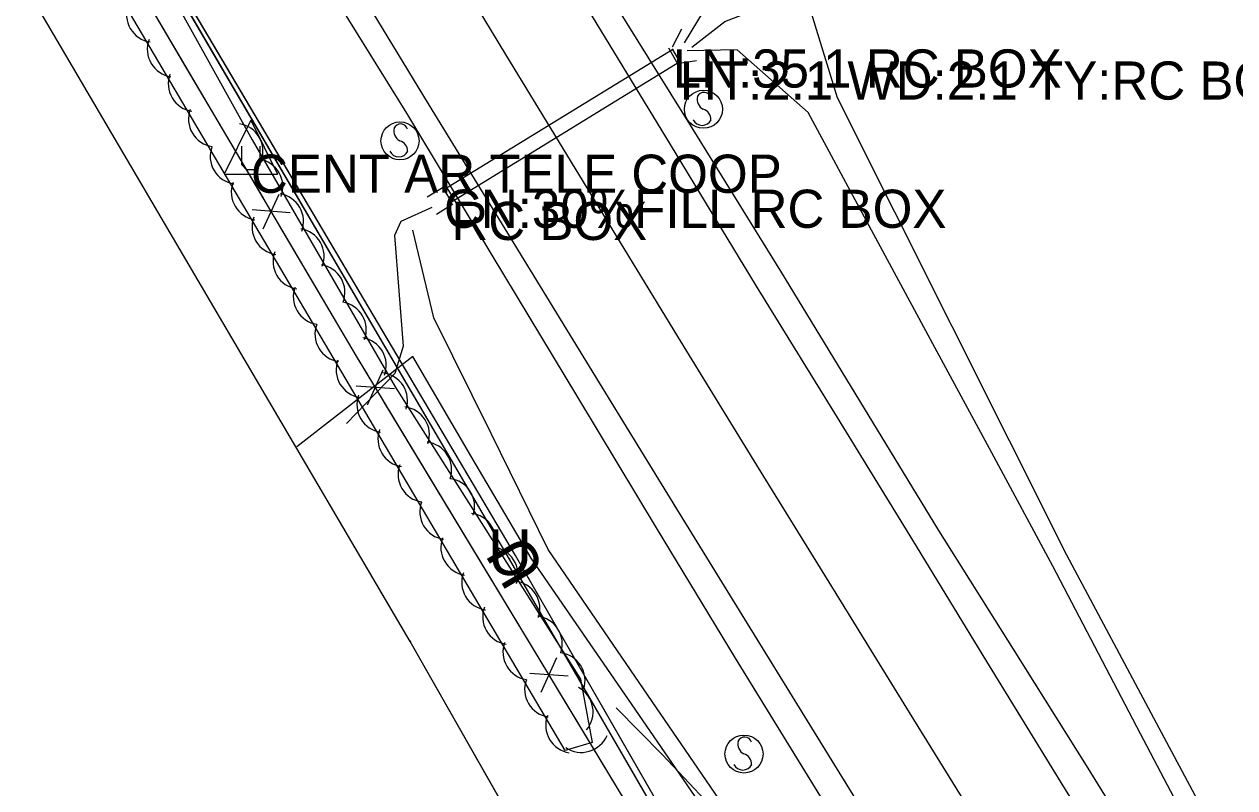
# Model space of a CAD drawing. Extents: x 954793 to 988390, y 1867850 to 1924428.
# Drawn here: x 957209.5 to 957368, y 1920579.8 to 1920679.8 of the extents above; entities that cross this region are included whole.
import ezdxf

# ---------------------------------------------------------------- set-up
doc = ezdxf.new("R2010")
doc.units = 0
for name, color, linetype in [('Default', 7, 'Continuous'), ('S_CROSS_DRAIN', 7, 'Continuous'), ('S_CROSS_DRAIN_ANNOT', 7, 'Continuous'), ('S_DITCHLINE', 7, 'Continuous'), ('S_DRG_PT_SYM', 7, 'Continuous'), ('S_EDGE_PAVEMENT', 7, 'Continuous'), ('S_FENCE', 7, 'Continuous'), ('S_FIBER_OPTIC_CABLE', 7, 'Continuous'), ('S_HEADWALL', 7, 'Continuous'), ('S_PAVEMENT_CROWN', 7, 'Continuous'), ('S_SHOULDER', 7, 'Continuous'), ('S_SIGN', 7, 'Continuous'), ('S_STREAM', 7, 'Continuous'), ('S_TREE', 7, 'Continuous'), ('S_UNDERGROUND_CABLE', 7, 'Continuous'), ('S_UTILITY_POLE_ANNOT', 7, 'Continuous'), ('S_UTL_PT_SYM', 7, 'Continuous'), ('S_WALL', 7, 'Continuous'), ('S_WATER_UTILITIES', 7, 'Continuous')]:
    doc.layers.add(name, color=color, linetype=linetype)

msp = doc.modelspace()

# ---------------------------------------------------------------- linework, layer by layer
at = {"layer": 'S_CROSS_DRAIN'}
for p, q in [((957294.42, 1920676.54), (957264.48, 1920658.17)), ((957295.37, 1920674.96), (957294.42, 1920676.54)), ((957265.45, 1920656.58), (957295.37, 1920674.96)), ((957264.48, 1920658.17), (957265.45, 1920656.58))]:
    msp.add_line(p, q, dxfattribs=at)
msp.add_lwpolyline([(957295.37, 1920674.96), (957294.42, 1920676.54), (957264.48, 1920658.17), (957265.45, 1920656.58), (957295.37, 1920674.96)], dxfattribs=at)
msp.add_lwpolyline([(957295.37, 1920674.96), (957294.42, 1920676.54), (957264.48, 1920658.17), (957265.45, 1920656.58), (957295.37, 1920674.96)], dxfattribs=at)
at = {"layer": 'S_DITCHLINE'}
for points in [[(957295.98, 1920677.42), (957298.45, 1920681.51), (957298.53, 1920687.86), (957290.56, 1920699.66), (957282.59, 1920711.46), (957274.62, 1920723.25), (957266.65, 1920735.05), (957258.01, 1920743.71), (957248.53, 1920759.3), (957239.06, 1920774.88), (957229.58, 1920790.47), (957220.11, 1920806.06), (957210.29, 1920821.32)], [(957369.52, 1920566.26), (957357.75, 1920588.3), (957345.98, 1920610.33), (957338.48, 1920625.3), (957330.98, 1920640.26), (957323.48, 1920655.22), (957315.99, 1920670.19), (957312.05, 1920682.99), (957322.89, 1920692.31), (957333.74, 1920701.62), (957344.58, 1920710.93), (957355.43, 1920720.24), (957367.85, 1920729.82), (957380.27, 1920739.39), (957392.7, 1920748.96), (957405.12, 1920758.53), (957412.94, 1920770.96), (957420.75, 1920783.39)], [(957367.15, 1920564.98), (957355.66, 1920586.92), (957344.18, 1920608.86), (957336.17, 1920623.72), (957328.16, 1920638.57), (957320.15, 1920653.43), (957312.14, 1920668.29), (957302.86, 1920676.48), (957296.3, 1920676.34)], [(957337.82, 1920526.2), (957329.71, 1920537.45), (957321.6, 1920548.7), (957313.49, 1920559.94), (957305.37, 1920571.19), (957291.75, 1920591.13), (957278.12, 1920611.07), (957270.65, 1920626.24), (957263.18, 1920641.4), (957260.43, 1920652.87)], [(957336.22, 1920524.59), (957327.94, 1920536.03), (957319.67, 1920547.47), (957311.4, 1920558.91), (957303.12, 1920570.34), (957289.51, 1920590.13), (957275.9, 1920609.91), (957268.15, 1920623.12), (957260.41, 1920636.32), (957245.21, 1920624.49)]]:
    msp.add_lwpolyline(points, dxfattribs=at)
at = {"layer": 'S_DRG_PT_SYM'}
for points in [[(957294.42, 1920676.54), (957294.42, 1920676.59), (957294.42, 1920676.54), (957294.37, 1920676.54), (957294.42, 1920676.54), (957294.42, 1920676.49), (957294.42, 1920676.54), (957294.47, 1920676.54)], [(957294.42, 1920676.54), (957294.42, 1920676.59), (957294.42, 1920676.54), (957294.37, 1920676.54), (957294.42, 1920676.54), (957294.42, 1920676.49), (957294.42, 1920676.54), (957294.47, 1920676.54)], [(957294.42, 1920676.54), (957294.45, 1920676.5), (957294.42, 1920676.54), (957294.46, 1920676.56), (957294.42, 1920676.54), (957294.39, 1920676.58), (957294.42, 1920676.54), (957294.38, 1920676.51)], [(957294.42, 1920676.54), (957294.45, 1920676.5), (957294.42, 1920676.54), (957294.46, 1920676.56), (957294.42, 1920676.54), (957294.39, 1920676.58), (957294.42, 1920676.54), (957294.38, 1920676.51)], [(957295.37, 1920674.96), (957295.37, 1920675.01), (957295.37, 1920674.96), (957295.32, 1920674.96), (957295.37, 1920674.96), (957295.37, 1920674.91), (957295.37, 1920674.96), (957295.42, 1920674.96)], [(957295.37, 1920674.96), (957295.37, 1920675.01), (957295.37, 1920674.96), (957295.32, 1920674.96), (957295.37, 1920674.96), (957295.37, 1920674.91), (957295.37, 1920674.96), (957295.42, 1920674.96)], [(957295.37, 1920674.96), (957295.34, 1920675), (957295.37, 1920674.96), (957295.32, 1920674.93), (957295.37, 1920674.96), (957295.39, 1920674.91), (957295.37, 1920674.96), (957295.41, 1920674.98)], [(957295.37, 1920674.96), (957295.32, 1920674.93), (957295.37, 1920674.96), (957295.39, 1920674.91), (957295.37, 1920674.96), (957295.41, 1920674.98), (957295.37, 1920674.96), (957295.34, 1920675)], [(957295.37, 1920674.96), (957295.34, 1920675), (957295.37, 1920674.96), (957295.32, 1920674.93), (957295.37, 1920674.96), (957295.39, 1920674.91), (957295.37, 1920674.96), (957295.41, 1920674.98)], [(957295.37, 1920674.96), (957295.32, 1920674.93), (957295.37, 1920674.96), (957295.39, 1920674.91), (957295.37, 1920674.96), (957295.41, 1920674.98), (957295.37, 1920674.96), (957295.34, 1920675)], [(957264.48, 1920658.17), (957264.48, 1920658.22), (957264.48, 1920658.17), (957264.43, 1920658.17), (957264.48, 1920658.17), (957264.48, 1920658.12), (957264.48, 1920658.17), (957264.53, 1920658.17)], [(957264.48, 1920658.17), (957264.48, 1920658.22), (957264.48, 1920658.17), (957264.43, 1920658.17), (957264.48, 1920658.17), (957264.48, 1920658.12), (957264.48, 1920658.17), (957264.53, 1920658.17)], [(957264.48, 1920658.17), (957264.52, 1920658.2), (957264.48, 1920658.17), (957264.46, 1920658.21), (957264.48, 1920658.17), (957264.44, 1920658.15), (957264.48, 1920658.17), (957264.51, 1920658.13)], [(957264.48, 1920658.17), (957264.52, 1920658.2), (957264.48, 1920658.17), (957264.46, 1920658.21), (957264.48, 1920658.17), (957264.44, 1920658.15), (957264.48, 1920658.17), (957264.51, 1920658.13)], [(957265.45, 1920656.58), (957265.45, 1920656.63), (957265.45, 1920656.58), (957265.4, 1920656.58), (957265.45, 1920656.58), (957265.45, 1920656.53), (957265.45, 1920656.58), (957265.5, 1920656.58)], [(957265.45, 1920656.58), (957265.45, 1920656.63), (957265.45, 1920656.58), (957265.4, 1920656.58), (957265.45, 1920656.58), (957265.45, 1920656.53), (957265.45, 1920656.58), (957265.5, 1920656.58)], [(957265.45, 1920656.58), (957265.42, 1920656.62), (957265.45, 1920656.58), (957265.4, 1920656.55), (957265.45, 1920656.58), (957265.47, 1920656.53), (957265.45, 1920656.58), (957265.49, 1920656.6)], [(957265.45, 1920656.58), (957265.42, 1920656.62), (957265.45, 1920656.58), (957265.4, 1920656.55), (957265.45, 1920656.58), (957265.47, 1920656.53), (957265.45, 1920656.58), (957265.49, 1920656.6)]]:
    msp.add_lwpolyline(points, close=True, dxfattribs=at)
for points in [[(957294.42, 1920676.54), (957294.42, 1920676.59), (957294.42, 1920676.54), (957294.37, 1920676.54), (957294.42, 1920676.54), (957294.42, 1920676.49), (957294.42, 1920676.54), (957294.47, 1920676.54)], [(957295.37, 1920674.96), (957295.37, 1920675.01), (957295.37, 1920674.96), (957295.32, 1920674.96), (957295.37, 1920674.96), (957295.37, 1920674.91), (957295.37, 1920674.96), (957295.42, 1920674.96)], [(957264.48, 1920658.17), (957264.48, 1920658.22), (957264.48, 1920658.17), (957264.43, 1920658.17), (957264.48, 1920658.17), (957264.48, 1920658.12), (957264.48, 1920658.17), (957264.53, 1920658.17)], [(957265.45, 1920656.58), (957265.45, 1920656.63), (957265.45, 1920656.58), (957265.4, 1920656.58), (957265.45, 1920656.58), (957265.45, 1920656.53), (957265.45, 1920656.58), (957265.5, 1920656.58)]]:
    msp.add_lwpolyline(points, dxfattribs=at)
at = {"layer": 'S_EDGE_PAVEMENT'}
for points in [[(957410.99, 1920474.09), (957399.41, 1920492.74), (957387.84, 1920511.38), (957377.4, 1920528.41), (957366.97, 1920545.44), (957356.11, 1920562.98), (957345.24, 1920580.52), (957335.54, 1920596.4), (957325.84, 1920612.27), (957315.62, 1920628.91), (957305.4, 1920645.54), (957294.11, 1920664.1), (957282.82, 1920682.65), (957271.62, 1920700.93), (957260.42, 1920719.21), (957249.83, 1920736.72), (957239.24, 1920754.23), (957227.99, 1920772.73), (957216.74, 1920791.24), (957205.24, 1920809.94), (957193.75, 1920828.63)], [(957379.03, 1920479.83), (957367.54, 1920498.67), (957357.17, 1920515.41), (957346.81, 1920532.14), (957335.81, 1920550.06), (957324.82, 1920567.97), (957315.31, 1920583.36), (957305.81, 1920598.75), (957295.32, 1920615.81), (957284.84, 1920632.87), (957273.66, 1920651.14), (957262.48, 1920669.41), (957251.15, 1920688.03), (957239.81, 1920706.65), (957229.1, 1920724.06), (957218.38, 1920741.48), (957206.98, 1920760.38), (957195.59, 1920779.29), (957184.79, 1920797), (957173.9, 1920814.66)]]:
    msp.add_lwpolyline(points, dxfattribs=at)
at = {"layer": 'S_FENCE'}
for p, q in [((957240.83, 1920653.05), (957242.91, 1920657.6)), ((957244.36, 1920655.13), (957239.38, 1920655.52)), ((957254.49, 1920629.99), (957256.52, 1920634.56)), ((957258, 1920632.11), (957253.01, 1920632.45)), ((957277.21, 1920592.35), (957279.24, 1920596.92)), ((957280.72, 1920594.46), (957275.73, 1920594.8))]:
    msp.add_line(p, q, dxfattribs=at)
for points in [[(957230.71, 1920674.27), (957225.73, 1920682.73)], [(957253.03, 1920636.38), (957225.73, 1920682.73)], [(957240.85, 1920657.05), (957230.71, 1920674.27)], [(957253.03, 1920636.38), (957242.88, 1920653.6)], [(957254.47, 1920633.99), (957253.03, 1920636.38)], [(957289.59, 1920575.81), (957253.03, 1920636.38)], [(957266.87, 1920613.46), (957256.54, 1920630.57)], [(957277.19, 1920596.34), (957266.87, 1920613.46)], [(957289.59, 1920575.81), (957279.26, 1920592.92)]]:
    msp.add_lwpolyline(points, dxfattribs=at)
at = {"layer": 'S_FIBER_OPTIC_CABLE'}
for p, q in [((957273.08, 1920609.78), (957223.74, 1920694.12)), ((957296.98, 1920568.46), (957273.08, 1920609.78))]:
    msp.add_line(p, q, dxfattribs=at)
msp.add_lwpolyline([(957536.74, 1920167.19), (957513.26, 1920206.3), (957474.79, 1920266.13), (957463.23, 1920290.92), (957455.93, 1920317.19), (957431.96, 1920357.07), (957405.97, 1920398.36), (957380.3, 1920439.72), (957363.1, 1920446.95), (957356.55, 1920458.63), (957349.67, 1920475.27), (957341.18, 1920491.39), (957319.07, 1920532.61), (957296.98, 1920568.46), (957273.08, 1920609.78), (957223.74, 1920694.12), (957185.42, 1920752.66), (957145.58, 1920817.03)], dxfattribs=at)
msp.add_lwpolyline([(957536.74, 1920167.19), (957513.26, 1920206.3), (957474.79, 1920266.13), (957463.23, 1920290.92), (957455.93, 1920317.19), (957431.96, 1920357.07), (957405.97, 1920398.36), (957380.3, 1920439.72), (957363.1, 1920446.95), (957356.55, 1920458.63), (957349.67, 1920475.27), (957341.18, 1920491.39), (957319.07, 1920532.61), (957296.98, 1920568.46), (957273.08, 1920609.78), (957223.74, 1920694.12), (957185.42, 1920752.66), (957145.58, 1920817.03)], dxfattribs=at)
at = {"layer": 'S_HEADWALL'}
for points in [[(957293.87, 1920676.76), (957295.25, 1920674.29)], [(957266.12, 1920656.4), (957264.62, 1920658.86)]]:
    msp.add_lwpolyline(points, dxfattribs=at)
at = {"layer": 'S_PAVEMENT_CROWN'}
msp.add_lwpolyline([(957389.15, 1920486.36), (957377.57, 1920505.25), (957367.3, 1920521.97), (957357.03, 1920538.68), (957346.03, 1920556.4), (957335.03, 1920574.11), (957325.41, 1920589.7), (957315.8, 1920605.3), (957305.44, 1920622.11), (957295.09, 1920638.93), (957283.82, 1920657.4), (957272.56, 1920675.87), (957261.33, 1920694.5), (957250.1, 1920713.13), (957239.58, 1920730.29), (957229.07, 1920747.45), (957217.57, 1920766.25), (957206.08, 1920785.06), (957194.85, 1920803.49), (957183.62, 1920821.92)], dxfattribs=at)
at = {"layer": 'S_SHOULDER'}
for points in [[(957351.78, 1920517.65), (957343.73, 1920530.82), (957332.62, 1920548.5), (957321.5, 1920566.17), (957312.07, 1920581.49), (957302.65, 1920596.8), (957292.32, 1920613.9), (957281.99, 1920631), (957270.8, 1920649.6), (957259.61, 1920668.21), (957248.23, 1920686.55), (957236.84, 1920704.89), (957227.53, 1920721.27), (957217.93, 1920736.52), (957208.33, 1920751.77), (957200.38, 1920764.66), (957192.44, 1920777.55), (957181.73, 1920795.32), (957171.02, 1920813.1)], [(957375.56, 1920541.55), (957370.37, 1920547.5), (957359.58, 1920564.95), (957348.79, 1920582.4), (957339.02, 1920597.98), (957329.25, 1920613.55), (957318.91, 1920630.52), (957308.57, 1920647.48), (957297.08, 1920666.04), (957285.59, 1920684.59), (957274.75, 1920702.93), (957263.92, 1920721.26), (957253.28, 1920738.39), (957242.65, 1920755.52), (957231.4, 1920774.56), (957220.16, 1920793.6), (957209.75, 1920810.4)]]:
    msp.add_lwpolyline(points, dxfattribs=at)
at = {"layer": 'S_SIGN'}
for centre in [(957298.44, 1920668.7), (957258.73, 1920664.56), (957303.75, 1920584.27)]:
    msp.add_circle(centre, 2.49, dxfattribs=at)
for centre, radius, start, end in [((957299.12, 1920670.02), 1.5, 167.1196, 241.9813), ((957298.51, 1920669.96), 0.95, 16.5258, 156.8957), ((957298.02, 1920667.35), 1.4, 358.6529, 73.7063), ((957258.81, 1920665.83), 0.95, 16.5258, 156.8957), ((957298.28, 1920667.87), 1.28, 204.641, 335.359), ((957259.42, 1920665.89), 1.5, 167.1196, 241.9813), ((957258.32, 1920663.22), 1.4, 358.6529, 73.7063), ((957258.58, 1920663.74), 1.28, 204.641, 335.359), ((957304.44, 1920585.6), 1.5, 167.1196, 241.9813), ((957303.82, 1920585.54), 0.95, 16.5258, 156.8957), ((957303.34, 1920582.93), 1.4, 358.6529, 73.7063), ((957303.6, 1920583.45), 1.28, 204.641, 335.359)]:
    msp.add_arc(centre, radius, start, end, dxfattribs=at)
at = {"layer": 'S_STREAM'}
for points in [[(957296.92, 1920676.85), (957301.26, 1920680.18), (957308.61, 1920683.08), (957314.57, 1920687.4), (957327.19, 1920699.69), (957329.44, 1920701.74), (957353.19, 1920718.03), (957370.48, 1920729.84), (957382.57, 1920739.02), (957391.64, 1920744.78), (957399.43, 1920751.8), (957407.42, 1920760.4)], [(957262.91, 1920655.83), (957258.86, 1920654), (957258, 1920652.15), (957259.16, 1920637.67), (957258.07, 1920634.08), (957251.72, 1920627.57)], [(957335.05, 1920530.13), (957324.04, 1920545.5), (957317.34, 1920555.12), (957312.58, 1920562.48), (957302.11, 1920574.56), (957293.1, 1920584.17), (957287.02, 1920590.33)]]:
    msp.add_lwpolyline(points, dxfattribs=at)
at = {"layer": 'S_TREE'}
msp.add_lwpolyline([(957211.9, 1920714.26), (957239.37, 1920664.7), (957258.09, 1920632.35), (957282.35, 1920594.08), (957283.88, 1920585.77), (957280.35, 1920584.72), (957219.63, 1920687.72), (957182.77, 1920748.65), (957144.95, 1920807.49), (957107.96, 1920866.54)], dxfattribs=at)
for centre, start, end in [((957226.57, 1920681.11), 159.7217, 261.3186), ((957229.3, 1920676.56), 159.7217, 261.3186), ((957232.04, 1920672.04), 159.7217, 261.3186), ((957234.69, 1920667.41), 159.7217, 261.3186), ((957237.16, 1920663.21), 339.2538, 80.8507), ((957237.53, 1920662.53), 159.7217, 261.3186), ((957239.76, 1920658.56), 339.2538, 80.8507), ((957240.29, 1920657.84), 159.7217, 261.3186), ((957242.47, 1920654.02), 339.2538, 80.8507), ((957243.01, 1920653.29), 159.7217, 261.3186), ((957245.16, 1920649.45), 339.2538, 80.8507), ((957245.76, 1920648.78), 159.7217, 261.3186), ((957247.88, 1920644.74), 339.2538, 80.8507), ((957248.4, 1920644.14), 159.7217, 261.3186), ((957250.68, 1920639.83), 339.2538, 80.8507), ((957251.24, 1920639.26), 159.7217, 261.3186), ((957253.29, 1920635.18), 339.2538, 80.8507), ((957254.01, 1920634.57), 159.7217, 261.3186), ((957256.07, 1920630.56), 341.5786, 83.1755), ((957256.73, 1920630.02), 159.7217, 261.3186), ((957258.94, 1920626.1), 341.5786, 83.1755), ((957259.48, 1920625.51), 159.7217, 261.3186), ((957261.85, 1920621.5), 341.5786, 83.1755), ((957262.12, 1920620.88), 159.7217, 261.3186), ((957264.85, 1920616.71), 341.5786, 83.1755), ((957264.96, 1920615.99), 159.7217, 261.3186), ((957267.64, 1920612.17), 341.5786, 83.1755), ((957267.72, 1920611.31), 159.7217, 261.3186), ((957270.53, 1920607.75), 341.5786, 83.1755), ((957270.45, 1920606.75), 159.7217, 261.3186), ((957273.4, 1920603.29), 341.5786, 83.1755), ((957273.19, 1920602.24), 159.7217, 261.3186), ((957276.32, 1920598.69), 341.5786, 83.1755), ((957275.84, 1920597.61), 159.7217, 261.3186), ((957279.31, 1920593.9), 341.5786, 83.1755), ((957278.68, 1920592.73), 159.7217, 261.3186), ((957280.36, 1920589.79), 319.6401, 61.2371), ((957281.44, 1920588.04), 159.7217, 261.3186), ((957282.47, 1920588.12), 235.6668, 337.2637)]:
    msp.add_arc(centre, 3.64, start, end, dxfattribs=at)
at = {"layer": 'S_UNDERGROUND_CABLE'}
for p, q in [((957273.86, 1920610.26), (957224.29, 1920694.12)), ((957239.22, 1920667.29), (957235.7, 1920660.2)), ((957239.22, 1920667.29), (957242.71, 1920660.2)), ((957238.02, 1920661.44), (957238.02, 1920663.88)), ((957240.39, 1920663.88), (957240.39, 1920661.44)), ((957238.64, 1920660.78), (957238.02, 1920661.44)), ((957239.84, 1920660.78), (957238.64, 1920660.78)), ((957240.39, 1920661.44), (957239.84, 1920660.78)), ((957235.7, 1920660.2), (957242.71, 1920660.2)), ((957297.66, 1920568.79), (957273.86, 1920610.26))]:
    msp.add_line(p, q, dxfattribs=at)
msp.add_lwpolyline([(957535.93, 1920166.85), (957511.72, 1920205.62), (957474.17, 1920265.05), (957462.42, 1920290.74), (957455.34, 1920316.64), (957431.44, 1920356.46), (957405.35, 1920398.06), (957379.67, 1920438.89), (957363.29, 1920447.82), (957357.47, 1920458.21), (957349.09, 1920474.51), (957341.66, 1920492.15), (957319.94, 1920532.76), (957297.66, 1920568.79), (957273.86, 1920610.26), (957224.29, 1920694.12), (957186.11, 1920753.16), (957145.96, 1920818.19)], dxfattribs=at)
msp.add_lwpolyline([(957535.93, 1920166.85), (957511.72, 1920205.62), (957474.17, 1920265.05), (957462.42, 1920290.74), (957455.34, 1920316.64), (957431.44, 1920356.46), (957405.35, 1920398.06), (957379.67, 1920438.89), (957363.29, 1920447.82), (957357.47, 1920458.21), (957349.09, 1920474.51), (957341.66, 1920492.15), (957319.94, 1920532.76), (957297.66, 1920568.79), (957273.86, 1920610.26), (957224.29, 1920694.12), (957186.11, 1920753.16), (957145.96, 1920818.19)], dxfattribs=at)
at = {"layer": 'S_UTL_PT_SYM'}
for points in [[(957273.08, 1920609.78), (957273.08, 1920609.83), (957273.08, 1920609.78), (957273.03, 1920609.78), (957273.08, 1920609.78), (957273.08, 1920609.73), (957273.08, 1920609.78), (957273.13, 1920609.78)], [(957260.08, 1920599.02), (957260.08, 1920599.07), (957260.08, 1920599.02), (957260.03, 1920599.02), (957260.08, 1920599.02), (957260.08, 1920598.97), (957260.08, 1920599.02), (957260.13, 1920599.02)]]:
    msp.add_lwpolyline(points, dxfattribs=at)
for points in [[(957273.08, 1920609.78), (957273.04, 1920609.75), (957273.08, 1920609.78), (957273.11, 1920609.73), (957273.08, 1920609.78), (957273.13, 1920609.8), (957273.08, 1920609.78), (957273.06, 1920609.82)], [(957273.08, 1920609.78), (957273.04, 1920609.75), (957273.08, 1920609.78), (957273.11, 1920609.73), (957273.08, 1920609.78), (957273.13, 1920609.8), (957273.08, 1920609.78), (957273.06, 1920609.82)], [(957260.08, 1920599.02), (957260.04, 1920598.99), (957260.08, 1920599.02), (957260.11, 1920598.97), (957260.08, 1920599.02), (957260.13, 1920599.04), (957260.08, 1920599.02), (957260.06, 1920599.06)], [(957260.08, 1920599.02), (957260.04, 1920598.99), (957260.08, 1920599.02), (957260.11, 1920598.97), (957260.08, 1920599.02), (957260.13, 1920599.04), (957260.08, 1920599.02), (957260.06, 1920599.06)]]:
    msp.add_lwpolyline(points, close=True, dxfattribs=at)
at = {"layer": 'S_WALL'}
for points in [[(957295.56, 1920679.18), (957294.33, 1920676.85)], [(957297.52, 1920675.05), (957295.56, 1920674.73)], [(957262.27, 1920657.22), (957264.38, 1920658.5)], [(957263.52, 1920654.97), (957265.63, 1920656.33)]]:
    msp.add_lwpolyline(points, dxfattribs=at)
at = {"layer": 'S_WATER_UTILITIES'}
for p, q in [((957260.08, 1920599.02), (957212.2, 1920680.55)), ((957283.35, 1920558.03), (957260.08, 1920599.02))]:
    msp.add_line(p, q, dxfattribs=at)
msp.add_lwpolyline([(957507.23, 1920172.34), (957483.67, 1920235.88), (957472.51, 1920260.77), (957454.25, 1920292.25), (957421.2, 1920323.98), (957408.06, 1920350.97), (957382.2, 1920395.93), (957357.1, 1920434.25), (957329.35, 1920477.03), (957305.74, 1920517.67), (957283.35, 1920558.03), (957260.08, 1920599.02), (957212.2, 1920680.55), (957179.7, 1920734.63), (957152.14, 1920779.34), (957118.83, 1920831.55)], dxfattribs=at)
msp.add_lwpolyline([(957507.23, 1920172.34), (957483.67, 1920235.88), (957472.51, 1920260.77), (957454.25, 1920292.25), (957421.2, 1920323.98), (957408.06, 1920350.97), (957382.2, 1920395.93), (957357.1, 1920434.25), (957329.35, 1920477.03), (957305.74, 1920517.67), (957283.35, 1920558.03), (957260.08, 1920599.02), (957212.2, 1920680.55), (957179.7, 1920734.63), (957152.14, 1920779.34), (957118.83, 1920831.55)], dxfattribs=at)

# ---------------------------------------------------------------- texts
at = {"layer": 'Default'}
for rotation, p in [(360, (957270.23, 1920607.71)), (120.5896, (957277.9, 1920608.43))]:
    msp.add_text('U', height=6, rotation=rotation, dxfattribs=at).set_placement(p)
at = {"layer": 'S_CROSS_DRAIN_ANNOT'}
for s, p in [('LN:35.1 RC BOX', (957294.42, 1920671.54)), ('HT:2.1 WD:2.1 TY:RC BOX CN:10%F', (957295.37, 1920669.96)), ('CN:30%FILL RC BOX', (957264.48, 1920653.17)), ('RC BOX', (957265.45, 1920651.58))]:
    msp.add_text(s, height=5, dxfattribs=at).set_placement(p)
at = {"layer": 'S_UTILITY_POLE_ANNOT'}
msp.add_text('CENT AR TELE COOP', height=5, dxfattribs=at).set_placement((957239.22, 1920657.76))

doc.saveas('drawing.dxf')
